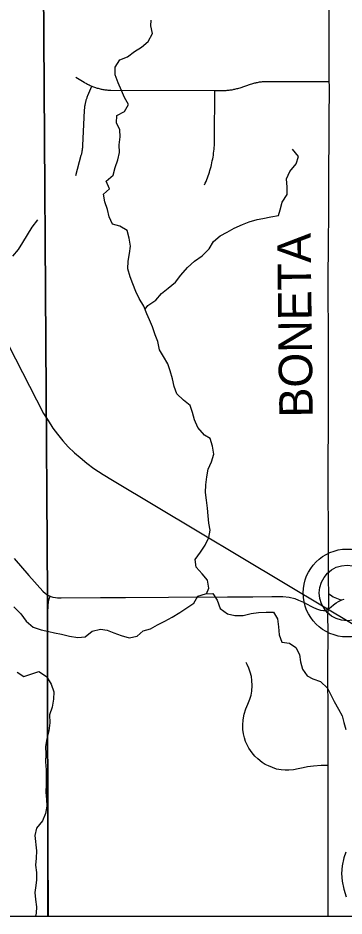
# Model space of a CAD drawing. Extents: x 0 to 34, y 0 to 22.
# Drawn here: x 6.721 to 6.998, y 14.1 to 14.86 of the extents above; entities that cross this region are included whole.
import ezdxf

# ---------------------------------------------------------------- set-up
doc = ezdxf.new("R2010")
doc.units = 0
for name, color, linetype in [('GM_X_County_Road', 7, 'Continuous'), ('GM_X_Minor_River', 7, 'Continuous'), ('GM_X_Rail_Line', 7, 'Continuous'), ('GM_X_Rail_Line_Text', 7, 'Continuous'), ('GM_X_State_Route', 7, 'Continuous'), ('GM_X_Township_Road', 7, 'Continuous'), ('GM_X_Township_Road_Text', 7, 'Continuous'), ('GM_X_Unincorporated', 7, 'Continuous'), ('SH_Cut_Line', 7, 'Continuous'), ('SH_Data', 7, 'Continuous')]:
    doc.layers.add(name, color=color, linetype=linetype)

msp = doc.modelspace()

# ---------------------------------------------------------------- linework, layer by layer
at = {"layer": 'GM_X_County_Road'}
msp.add_lwpolyline([(6.74696, 14.1), (6.74696, 14.10315), (6.7468, 14.15796), (6.74635, 14.20924), (6.74648, 14.23748), (6.74657, 14.28313), (6.74635, 14.31204), (6.74625, 14.33649), (6.74661, 14.35756), (6.74696, 14.36643), (6.7475, 14.36864), (6.74837, 14.37074)], dxfattribs=at)
at = {"layer": 'GM_X_Minor_River'}
for points in [[(6.88109, 14.3728), (6.88316, 14.37752), (6.882, 14.38434), (6.87724, 14.38982), (6.8723, 14.3953), (6.87151, 14.40174), (6.87603, 14.40802), (6.87979, 14.4141), (6.88298, 14.42056), (6.8841, 14.42663), (6.88294, 14.4325), (6.88234, 14.43876), (6.88175, 14.4452), (6.88115, 14.45202), (6.88018, 14.45865), (6.88034, 14.4651), (6.88145, 14.47193), (6.88237, 14.47819), (6.88537, 14.48465), (6.88724, 14.4911), (6.88608, 14.49792), (6.88416, 14.50436), (6.87941, 14.50718), (6.87371, 14.51361), (6.87084, 14.52004), (6.8693, 14.52629), (6.86719, 14.53216), (6.86168, 14.53687), (6.8558, 14.54197), (6.8535, 14.5484), (6.85215, 14.55484), (6.85023, 14.56147), (6.84812, 14.56753), (6.84469, 14.57358), (6.84106, 14.57944), (6.8399, 14.58626), (6.8376, 14.59213), (6.83512, 14.59894), (6.83282, 14.60481), (6.83034, 14.60973), (6.82804, 14.61617), (6.82385, 14.62278), (6.82117, 14.62865), (6.8185, 14.63508), (6.81639, 14.64114), (6.81447, 14.64796), (6.81463, 14.65441), (6.81574, 14.66086), (6.81666, 14.66712), (6.8155, 14.67375), (6.81377, 14.68038), (6.80751, 14.68395), (6.80144, 14.68582), (6.79858, 14.69207), (6.79704, 14.69813), (6.79474, 14.70456), (6.79358, 14.71119), (6.79867, 14.71577), (6.79599, 14.72201), (6.80184, 14.72734), (6.80352, 14.73361), (6.80576, 14.74006), (6.80725, 14.74652), (6.80704, 14.75277), (6.80777, 14.7596), (6.80755, 14.76566), (6.80469, 14.77153), (6.80504, 14.77779), (6.81146, 14.78123), (6.81485, 14.78693), (6.81142, 14.79298), (6.80893, 14.79885), (6.80625, 14.80547), (6.80357, 14.81229), (6.80355, 14.81854), (6.80769, 14.82482), (6.81411, 14.8275), (6.81996, 14.83188), (6.82582, 14.8357), (6.83167, 14.84028), (6.83524, 14.84712), (6.83389, 14.85356), (6.83406, 14.8583)], [(6.82891, 14.61373), (6.83126, 14.61675), (6.83805, 14.62152), (6.84295, 14.62704), (6.84861, 14.63161), (6.85484, 14.63676), (6.85936, 14.64246), (6.86482, 14.64893), (6.87086, 14.65427), (6.87728, 14.65904), (6.88331, 14.66475), (6.88688, 14.67102), (6.89273, 14.67579), (6.89859, 14.67884), (6.90463, 14.68247), (6.91144, 14.68535), (6.91711, 14.68765), (6.92391, 14.68976), (6.92883, 14.69054), (6.93564, 14.6919), (6.94207, 14.69306), (6.94357, 14.69781), (6.94525, 14.70426), (6.94939, 14.71091), (6.94936, 14.71717), (6.94876, 14.72399), (6.95177, 14.73045), (6.95704, 14.73692), (6.9591, 14.743), (6.95396, 14.74923)], [(6.71674, 14.65872), (6.72164, 14.66424), (6.7254, 14.67033), (6.7333, 14.68325), (6.738, 14.68953)], [(6.71757, 14.36164), (6.72366, 14.35579), (6.72804, 14.34955), (6.73411, 14.34465), (6.74094, 14.34241), (6.74738, 14.34092), (6.75212, 14.3398), (6.75818, 14.33869), (6.765, 14.33701), (6.77201, 14.3359), (6.77826, 14.3365), (6.78411, 14.34107), (6.7911, 14.343), (6.79679, 14.34189), (6.80248, 14.33983), (6.80873, 14.33739), (6.81537, 14.33552), (6.82218, 14.33707), (6.82727, 14.34145), (6.83351, 14.34318), (6.83955, 14.34662), (6.84579, 14.34968), (6.85202, 14.35293), (6.85844, 14.35694), (6.86449, 14.36095), (6.87034, 14.36477), (6.87372, 14.37066), (6.88015, 14.37277), (6.8864, 14.37299), (6.89021, 14.36732), (6.8927, 14.36031), (6.89877, 14.35598), (6.90503, 14.3543), (6.91203, 14.35433), (6.91884, 14.35606), (6.92527, 14.35685), (6.93171, 14.35726), (6.93777, 14.35728), (6.9412, 14.35161), (6.94217, 14.34479), (6.94277, 14.33797), (6.94506, 14.33191), (6.95132, 14.33099), (6.95682, 14.32722), (6.95987, 14.32136), (6.96085, 14.31529), (6.96239, 14.30904), (6.96638, 14.30337), (6.97113, 14.30074), (6.97776, 14.29868), (6.98365, 14.29302), (6.98938, 14.28167), (6.993, 14.27505), (6.99606, 14.26956), (6.9974, 14.26388), (6.99913, 14.25782)], [(6.88068, 14.37279), (6.88068, 14.37278)], [(6.72045, 14.30649), (6.72614, 14.30291), (6.73201, 14.30483), (6.73881, 14.30713), (6.74527, 14.3028), (6.74946, 14.29637), (6.75157, 14.28975), (6.75121, 14.28349), (6.7501, 14.27685), (6.74805, 14.27039), (6.74827, 14.26357), (6.74735, 14.25674), (6.74567, 14.24991), (6.74456, 14.24346), (6.74478, 14.23701), (6.74461, 14.23057), (6.74502, 14.22374), (6.74523, 14.21787), (6.74507, 14.21123), (6.74472, 14.20497), (6.74531, 14.19872), (6.74571, 14.19303), (6.74442, 14.18677), (6.74198, 14.1805), (6.73689, 14.17441), (6.73559, 14.16815), (6.73678, 14.15527), (6.73662, 14.14901), (6.73607, 14.14313), (6.73686, 14.13688), (6.73688, 14.13062), (6.73633, 14.12588), (6.7356, 14.12), (6.73619, 14.11412), (6.73698, 14.10768), (6.73662, 14.10237), (6.73614, 14.1)], [(6.99918, 14.15412), (6.99749, 14.14937), (6.9962, 14.14254), (6.99547, 14.13609), (6.99606, 14.12946), (6.99741, 14.12283), (6.99933, 14.11639)]]:
    msp.add_lwpolyline(points, dxfattribs=at)
at = {"layer": 'GM_X_Rail_Line'}
msp.add_lwpolyline([(6.51488, 14.88391), (6.62389, 14.74101), (6.64366, 14.7144), (6.64746, 14.70831), (6.65402, 14.69741), (6.65976, 14.68687), (6.74283, 14.52543), (6.74668, 14.51945), (6.75073, 14.51311), (6.75464, 14.50788), (6.75928, 14.50228), (6.76384, 14.4972), (6.76922, 14.49212), (6.77379, 14.48807), (6.77968, 14.48335), (6.78565, 14.47901), (6.79345, 14.47392), (6.80134, 14.46892), (6.98377, 14.36021), (7.05376, 14.31836)], dxfattribs=at)
at = {"layer": 'GM_X_Rail_Line_Text'}
msp.add_lwpolyline([(6.7466, 14.1), (8.9, 14.1), (8.9, 15.65232), (8.85084, 15.65219), (8.81714, 15.6521), (8.55432, 15.65138), (8.38107, 15.65063), (8.0395, 15.64944), (7.56787, 15.64626), (7.49589, 15.64556), (7.47838, 15.64609), (7.17478, 15.64453), (6.99923, 15.64397), (6.98283, 15.64326), (6.74001, 15.64147), (6.73918, 15.60382), (6.74001, 15.34907), (6.73934, 15.12764), (6.74144, 15.02092), (6.74201, 15.01654), (6.74627, 14.37116), (6.74627, 14.36613)], close=True, dxfattribs=at)
msp.add_lwpolyline([(4.29894, 14.1), (6.7466, 14.1), (6.74627, 14.36613), (6.74627, 14.37116), (6.74201, 15.01654)], dxfattribs=at)
at = {"layer": 'GM_X_State_Route'}
for points in [[(6.71796, 14.40261), (6.73039, 14.38823), (6.74234, 14.37496), (6.74452, 14.37307), (6.74541, 14.37238), (6.7464, 14.37174), (6.74837, 14.37074)], [(6.74837, 14.37074), (6.74904, 14.37047), (6.75064, 14.36999), (6.75305, 14.36957), (6.75484, 14.36941), (6.7577, 14.36935), (6.79119, 14.36961), (6.81225, 14.36977), (6.8487, 14.36996), (6.89889, 14.37024), (6.92036, 14.37031), (6.93649, 14.37057), (6.94588, 14.37047), (6.95101, 14.3699), (6.95591, 14.36881), (6.95918, 14.36752), (6.96341, 14.3656), (6.96947, 14.36233), (6.97133, 14.36137), (6.97434, 14.36005), (6.97771, 14.359), (6.98021, 14.35871), (6.98131, 14.35875), (6.98206, 14.35882), (6.98301, 14.3591), (6.98386, 14.35958), (6.98452, 14.36011), (6.98671, 14.36191), (6.98874, 14.36358), (6.99088, 14.36511), (6.9929, 14.3664), (6.99585, 14.36772), (6.99778, 14.36839)]]:
    msp.add_lwpolyline(points, dxfattribs=at)
at = {"layer": 'GM_X_Township_Road'}
for points in [[(6.98418, 14.1), (6.98411, 14.16961), (6.98425, 14.22192), (6.98424, 14.22742), (6.98419, 14.24001), (6.9841, 14.26659), (6.98404, 14.31001), (6.98412, 14.34076), (6.98396, 14.35479), (6.98416, 14.3572), (6.98452, 14.36011), (6.98483, 14.36325), (6.98487, 14.36559), (6.98476, 14.37275), (6.98458, 14.38507), (6.98442, 14.41381), (6.98434, 14.47229), (6.98445, 14.52695), (6.98438, 14.58836), (6.98434, 14.63282), (6.9845, 14.6745), (6.98467, 14.69027), (6.98474, 14.70931), (6.98489, 14.73156), (6.98498, 14.75776), (6.98506, 14.77276), (6.9852, 14.8028), (6.98517, 14.80657), (6.985, 14.82831), (6.98492, 14.9572)], [(6.77031, 14.81008), (6.77719, 14.80591), (6.7779, 14.8055), (6.77862, 14.80509), (6.77934, 14.80469), (6.78008, 14.80431), (6.78082, 14.80393), (6.78156, 14.80358), (6.78231, 14.80323), (6.78373, 14.80262), (6.7845, 14.80231), (6.78527, 14.80202), (6.78605, 14.80174), (6.78683, 14.80147), (6.78762, 14.80122), (6.78841, 14.80098), (6.78921, 14.80075), (6.79001, 14.80054), (6.79081, 14.80035), (6.79162, 14.80016), (6.79243, 14.79999), (6.79324, 14.79984), (6.79405, 14.7997), (6.79487, 14.79957), (6.79569, 14.79946), (6.79651, 14.79936), (6.79733, 14.79928), (6.79815, 14.79921), (6.79898, 14.79915), (6.79981, 14.79911), (6.88808, 14.7989), (6.89697, 14.79895), (6.8978, 14.799), (6.89862, 14.79906), (6.89945, 14.79914), (6.90027, 14.79923), (6.90109, 14.79933), (6.9019, 14.79946), (6.90272, 14.79959), (6.90354, 14.79974), (6.90435, 14.7999), (6.90515, 14.80008), (6.90596, 14.80027), (6.90676, 14.80048), (6.90756, 14.8007), (6.90835, 14.80093), (6.90947, 14.80129), (6.91846, 14.80426), (6.91956, 14.80461), (6.92035, 14.80484), (6.92115, 14.80506), (6.92195, 14.80527), (6.92276, 14.80546), (6.92356, 14.80564), (6.92437, 14.8058), (6.92518, 14.80595), (6.926, 14.80609), (6.92682, 14.80621), (6.92764, 14.80631), (6.92846, 14.80641), (6.92928, 14.80648), (6.93011, 14.80655), (6.93093, 14.8066), (6.93176, 14.80663), (6.98517, 14.80657)], [(6.77026, 14.72703), (6.77491, 14.74408), (6.77508, 14.74472), (6.77524, 14.74536), (6.77538, 14.746), (6.77552, 14.74665), (6.77564, 14.7473), (6.77575, 14.74795), (6.77585, 14.74861), (6.77594, 14.74926), (6.77602, 14.74992), (6.77609, 14.75058), (6.77614, 14.75124), (6.7762, 14.75219), (6.77766, 14.78208), (6.77772, 14.78307), (6.77778, 14.78373), (6.77784, 14.78439), (6.77792, 14.78505), (6.77801, 14.7857), (6.77811, 14.78636), (6.77822, 14.78701), (6.77835, 14.78766), (6.77849, 14.78831), (6.77863, 14.78895), (6.77879, 14.78959), (6.77896, 14.79023), (6.77914, 14.79087), (6.77933, 14.7915), (6.77953, 14.79213), (6.77974, 14.79276), (6.77997, 14.79338), (6.7802, 14.794), (6.78045, 14.79461), (6.78373, 14.80262)], [(6.87934, 14.71891), (6.88001, 14.72042), (6.88066, 14.72195), (6.88128, 14.72348), (6.88187, 14.72502), (6.88244, 14.72658), (6.88298, 14.72814), (6.88349, 14.72971), (6.88398, 14.73129), (6.88443, 14.73288), (6.88486, 14.73448), (6.88526, 14.73608), (6.88563, 14.73769), (6.88598, 14.73931), (6.88629, 14.74093), (6.88658, 14.74256), (6.88684, 14.74419), (6.88707, 14.74583), (6.88727, 14.74747), (6.88745, 14.74912), (6.88759, 14.75077), (6.88771, 14.75241), (6.8878, 14.75406), (6.88786, 14.75572), (6.88789, 14.75782), (6.88808, 14.7989)], [(6.98476, 14.37275), (6.98607, 14.37182), (6.98723, 14.37105), (6.98849, 14.37031), (6.98985, 14.36961), (6.99134, 14.369), (6.99267, 14.36849), (6.99422, 14.36811), (6.99585, 14.36772)], [(6.98424, 14.22742), (6.97829, 14.22731), (6.97173, 14.22697), (6.96675, 14.22631), (6.96295, 14.22559), (6.95876, 14.2247), (6.95477, 14.22384), (6.95073, 14.22343), (6.94771, 14.22343), (6.94441, 14.22374), (6.9405, 14.22443), (6.93703, 14.22563), (6.9335, 14.22703), (6.93092, 14.22837), (6.92818, 14.23012), (6.9245, 14.23301), (6.92193, 14.23548), (6.91963, 14.23822), (6.91699, 14.24203), (6.91541, 14.24499), (6.91414, 14.24787), (6.91315, 14.25089), (6.91236, 14.25439), (6.91184, 14.25803), (6.91177, 14.26167), (6.91211, 14.2662), (6.91311, 14.2709), (6.91445, 14.27546), (6.91623, 14.27927), (6.91788, 14.28349), (6.91884, 14.28692), (6.91942, 14.29032), (6.91977, 14.29506), (6.9196, 14.29949), (6.91912, 14.30282), (6.91805, 14.30656), (6.91689, 14.30988), (6.91562, 14.31287), (6.91454, 14.31452)]]:
    msp.add_lwpolyline(points, dxfattribs=at)
at = {"layer": 'GM_X_Unincorporated'}
for radius in [0.0372, 0.02358]:
    msp.add_circle((7.00024, 14.37349), radius, dxfattribs=at)
at = {"layer": 'SH_Cut_Line'}
msp.add_lwpolyline([(2.1, 20.39416), (2.1, 14.1), (8.9, 14.1)], dxfattribs=at)
at = {"layer": 'SH_Data'}
msp.add_line((2.1, 14.1), (8.9, 14.1), dxfattribs=at)

# ---------------------------------------------------------------- texts
at = {"layer": 'GM_X_Township_Road_Text'}
msp.add_text('BONETA', height=0.028409, rotation=90.67831, dxfattribs=at).set_placement((6.97119, 14.52216))

doc.saveas('drawing.dxf')
